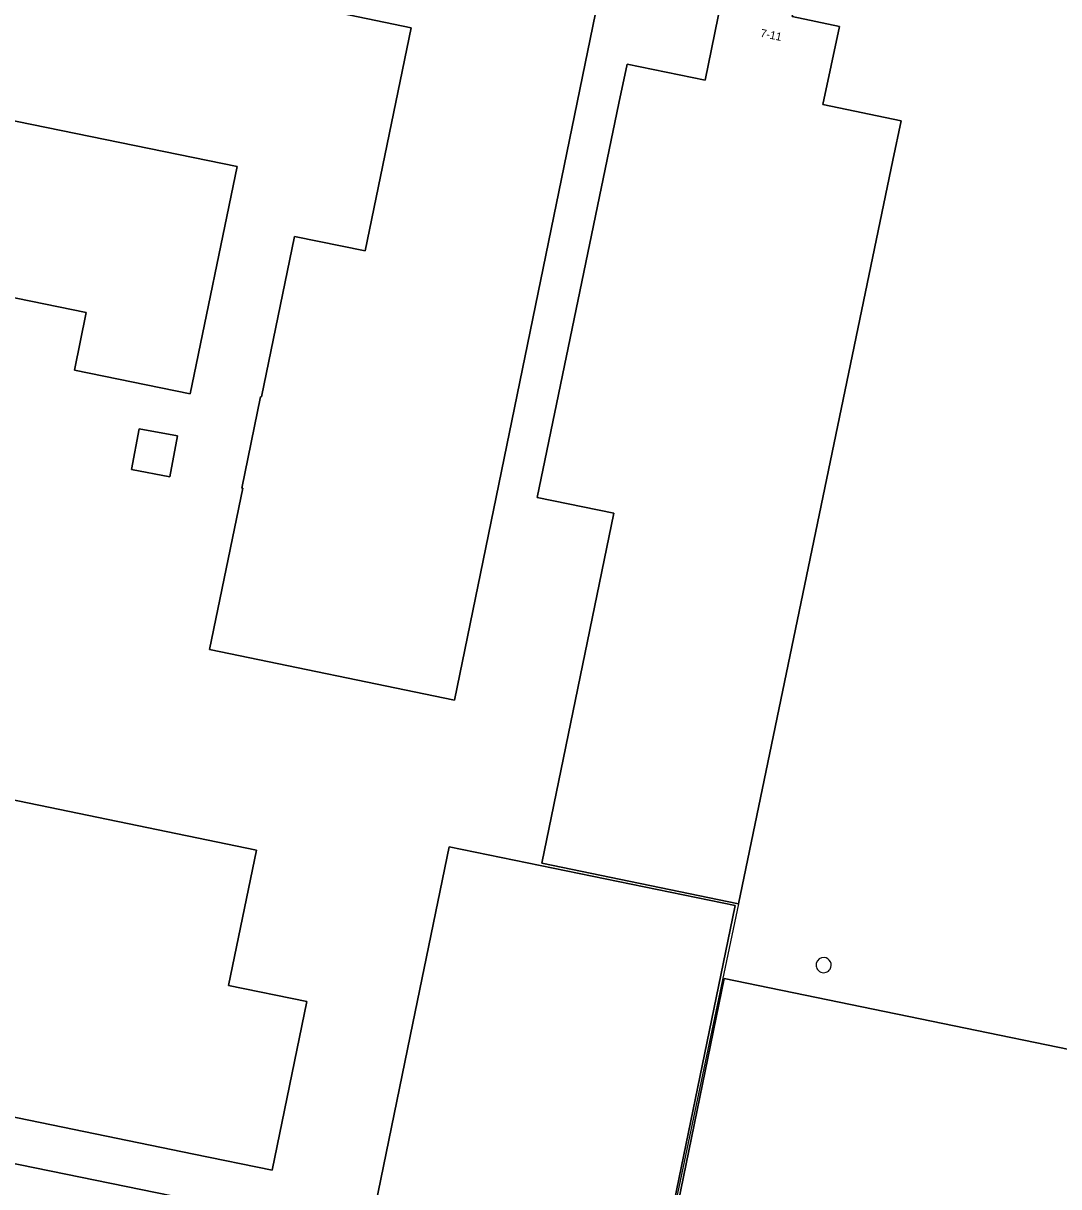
# Model space of a CAD drawing. Extents: x 157692 to 159674, y 381452 to 383291.
# Drawn here: x 158325.5 to 158454.9, y 382340.2 to 382485.6 of the extents above; entities that cross this region are included whole.
import ezdxf

# ---------------------------------------------------------------- set-up
doc = ezdxf.new("R2010")
doc.units = 0
for name, color, linetype in [('IMGEO_Erf', 7, 'Continuous'), ('IMGEO_Hek', 7, 'Continuous'), ('IMGEO_Opslagtank', 7, 'Continuous'), ('IMGEO_Pand', 7, 'Continuous'), ('IMGEO_Pand_nummerreeks', 7, 'Continuous')]:
    doc.layers.add(name, color=color, linetype=linetype)

msp = doc.modelspace()

# ---------------------------------------------------------------- linework, layer by layer
at = {"layer": 'IMGEO_Erf'}
for points in [[(158390.27, 382380.63), (158399.27, 382424.37), (158389.72, 382426.3), (158399.93, 382475.59), (158400.94, 382480.49), (158410.7, 382478.47), (158412.68, 382488.28), (158418.64, 382487.05), (158418.83, 382488.04), (158421.77, 382487.43), (158421.57, 382486.44), (158427.49, 382485.2), (158425.42, 382475.43), (158435.18, 382473.39), (158434.17, 382468.49), (158414.85, 382375.54)], [(158339, 382429.81), (158339.97, 382434.92), (158344.76, 382434.02), (158343.8, 382428.9)], [(158356.58, 382342.22), (158346.79, 382344.24), (158272.77, 382359.5), (158267.87, 382360.51), (158268.36, 382362.88), (158260.75, 382364.48), (158261.81, 382369.61), (158264.3, 382381.73), (158267.57, 382397.67), (158275.17, 382396.12), (158275.68, 382398.52), (158280.58, 382397.51), (158305.58, 382392.35), (158305.38, 382391.37), (158309.84, 382390.45), (158310.05, 382391.43), (158354.61, 382382.23), (158351.13, 382365.34), (158360.93, 382363.33)], [(158404.49, 382326.93), (158368.75, 382334.27), (158369.82, 382339.49), (158374.17, 382360.6), (158378.71, 382382.67), (158414.43, 382375.34)]]:
    msp.add_lwpolyline(points, close=True, dxfattribs=at)
for points in [[(158397.01, 382486.86), (158379.37, 382401), (158348.75, 382407.31), (158352.91, 382427.48), (158352.81, 382427.5), (158355.15, 382438.89), (158355.26, 382438.88), (158359.39, 382458.96), (158368.21, 382457.15), (158373.94, 382485.02), (158365.12, 382486.84)], [(158281.27, 382459.42), (158280.26, 382459.62), (158284.75, 382481.5), (158289.65, 382480.5), (158352.2, 382467.67), (158346.34, 382439.28), (158331.87, 382442.25), (158333.33, 382449.45), (158291.81, 382457.96)], [(158391.05, 382258.71), (158413.08, 382366.2), (158486.34, 382351.12), (158486.22, 382350.53), (158489.06, 382349.95), (158541.61, 382339.17)], [(158255.36, 382287.79), (158268.98, 382354.35), (158273.88, 382353.35), (158404.58, 382326.64)]]:
    msp.add_lwpolyline(points, dxfattribs=at)
for start, end in [(85.263, 328.6952), (328.7125, 85.2456)]:
    msp.add_arc((158425.51, 382367.87), 0.946, start, end, dxfattribs=at)
at = {"layer": 'IMGEO_Hek'}
msp.add_lwpolyline([(158414.85, 382375.54), (158404.58, 382326.64)], dxfattribs=at)
at = {"layer": 'IMGEO_Opslagtank'}
for start, end in [(85.263, 328.6952), (328.7125, 85.2456)]:
    msp.add_arc((158425.51, 382367.87), 0.946, start, end, dxfattribs=at)
at = {"layer": 'IMGEO_Pand'}
for points in [[(158434.17, 382468.49), (158435.18, 382473.39), (158425.42, 382475.43), (158427.49, 382485.2), (158421.57, 382486.44), (158421.77, 382487.43), (158418.83, 382488.04), (158418.64, 382487.05), (158412.68, 382488.28), (158410.7, 382478.47), (158400.94, 382480.49), (158399.93, 382475.59), (158389.72, 382426.3), (158399.27, 382424.37), (158390.27, 382380.63), (158414.85, 382375.54)], [(158343.8, 382428.9), (158344.76, 382434.02), (158339.97, 382434.92), (158339, 382429.81)], [(158354.61, 382382.23), (158310.05, 382391.43), (158309.84, 382390.45), (158305.38, 382391.37), (158305.58, 382392.35), (158280.58, 382397.51), (158275.68, 382398.52), (158275.17, 382396.12), (158267.57, 382397.67), (158264.3, 382381.73), (158261.81, 382369.61), (158260.75, 382364.48), (158268.36, 382362.88), (158267.87, 382360.51), (158272.77, 382359.5), (158346.79, 382344.24), (158356.58, 382342.22), (158360.93, 382363.33), (158351.13, 382365.34)], [(158369.82, 382339.49), (158368.75, 382334.27), (158404.49, 382326.93), (158414.43, 382375.34), (158378.71, 382382.67), (158374.17, 382360.6)]]:
    msp.add_lwpolyline(points, close=True, dxfattribs=at)
for points in [[(158365.12, 382486.84), (158373.94, 382485.02), (158368.21, 382457.15), (158359.39, 382458.96), (158355.26, 382438.88), (158355.15, 382438.89), (158352.81, 382427.5), (158352.91, 382427.48), (158348.75, 382407.31), (158379.37, 382401), (158397.01, 382486.86)], [(158283.32, 382456.31), (158283.11, 382455.29), (158288.01, 382454.28), (158290.93, 382453.68), (158291.81, 382457.96), (158333.33, 382449.45), (158331.87, 382442.25), (158346.34, 382439.28), (158352.2, 382467.67), (158289.65, 382480.5), (158284.75, 382481.5), (158280.26, 382459.62), (158281.27, 382459.42)], [(158531.46, 382335.37), (158485.06, 382344.85), (158485.4, 382346.55), (158486.22, 382350.53), (158486.34, 382351.12), (158413.08, 382366.2), (158391.05, 382258.71)], [(158404.58, 382326.64), (158273.88, 382353.35), (158268.98, 382354.35), (158255.36, 382287.79)]]:
    msp.add_lwpolyline(points, dxfattribs=at)

# ---------------------------------------------------------------- texts
at = {"layer": 'IMGEO_Pand_nummerreeks'}
msp.add_text('7-11', height=1, rotation=348.277, dxfattribs=at).set_placement((158417.54, 382483.92))

doc.saveas('drawing.dxf')
